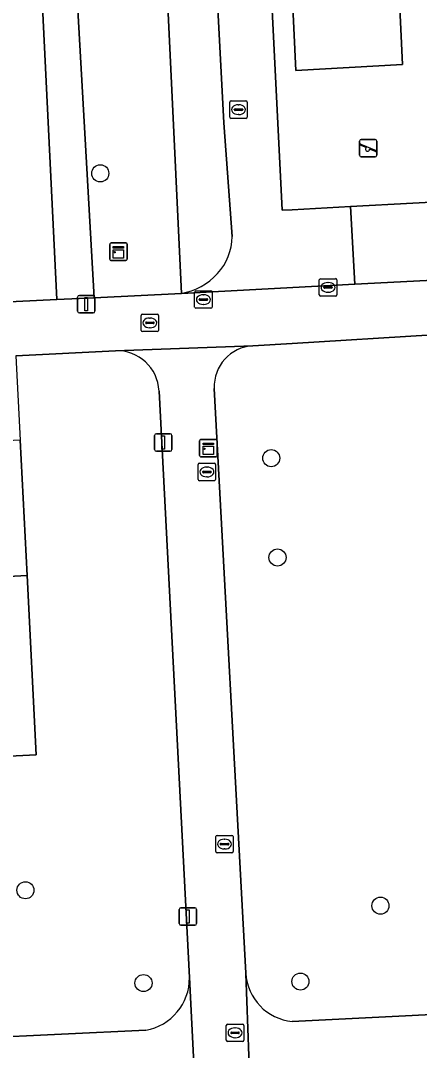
# Model space of a CAD drawing. Extents: x 161084 to 161928, y 385354 to 386522.
# Drawn here: x 161484.5 to 161507.3, y 385530.8 to 385589.7 of the extents above; entities that cross this region are included whole.
import ezdxf

# ---------------------------------------------------------------- set-up
doc = ezdxf.new("R2010")
doc.units = 0
for name, color, linetype in [('IMGEO_Boom', 7, 'Continuous'), ('IMGEO_Brandkraan', 7, 'Continuous'), ('IMGEO_Erf', 7, 'Continuous'), ('IMGEO_Groenvoorziening', 7, 'Continuous'), ('IMGEO_Hek', 7, 'Continuous'), ('IMGEO_Kast', 7, 'Continuous'), ('IMGEO_Kolk', 7, 'Continuous'), ('IMGEO_Lichtmast', 7, 'Continuous'), ('IMGEO_Pand', 7, 'Continuous'), ('IMGEO_Rioolput', 7, 'Continuous'), ('IMGEO_Speelvoorziening', 7, 'Continuous'), ('IMGEO_Voetpad_onverhard', 7, 'Continuous'), ('IMGEO_Voetpad_open', 7, 'Continuous')]:
    doc.layers.add(name, color=color, linetype=linetype)

msp = doc.modelspace()

# ---------------------------------------------------------------- linework, layer by layer
at = {"layer": 'IMGEO_Boom'}
for centre in [(161489.017, 385580.989), (161498.797, 385564.692), (161499.157, 385559.008), (161484.734, 385539.962), (161505.045, 385539.079), (161491.489, 385534.652), (161500.466, 385534.737)]:
    msp.add_circle(centre, 0.489, dxfattribs=at)
at = {"layer": 'IMGEO_Brandkraan'}
for p, q in [((161491.353, 385572.006), (161491.353, 385572.858)), ((161491.428, 385572.932), (161492.28, 385572.932)), ((161491.841, 385572.712), (161491.866, 385572.712)), ((161492.354, 385572.858), (161492.354, 385572.006)), ((161491.612, 385572.426), (161491.612, 385572.438)), ((161492.05, 385572.389), (161491.652, 385572.389)), ((161491.655, 385572.475), (161492.053, 385572.475)), ((161491.864, 385572.152), (161491.839, 385572.152)), ((161492.096, 385572.438), (161492.096, 385572.426)), ((161492.28, 385571.932), (161491.428, 385571.932))]:
    msp.add_line(p, q, dxfattribs=at)
for points in [[(161491.353, 385572.006), (161491.353, 385572.858)], [(161491.428, 385572.932), (161492.28, 385572.932)], [(161492.354, 385572.858), (161492.354, 385572.006)], [(161492.28, 385571.932), (161491.428, 385571.932)]]:
    msp.add_lwpolyline(points, dxfattribs=at)
for centre, radius, start, end in [((161491.43, 385572.856), 0.0765, 91.55205, 178.44795), ((161491.43, 385572.856), 0.0765, 91.55205, 178.44795), ((161492.278, 385572.856), 0.0765, 1.55205, 88.44795), ((161492.278, 385572.856), 0.0765, 1.55205, 88.44795), ((161491.652, 385572.435), 0.0403, 85.87752, 175.75265), ((161491.649, 385572.425), 0.0366, 178.93798, 274.71019), ((161492.053, 385572.432), 0.043, 264.86636, 352.45326), ((161492.057, 385572.437), 0.0386, 1.73085, 96.63898), ((161491.43, 385572.008), 0.0765, 181.55205, 268.44795), ((161491.43, 385572.008), 0.0765, 181.55205, 268.44795), ((161492.278, 385572.008), 0.0765, 271.55205, 358.44795), ((161492.278, 385572.008), 0.0765, 271.55205, 358.44795)]:
    msp.add_arc(centre, radius, start, end, dxfattribs=at)
for centre, major_axis, ratio, start_param, end_param in [((161491.84, 385572.432), (-0.387, 0.002), 0.722429, 4.712389, 7.853982), ((161491.865, 385572.432), (-0.39, 0.002), 0.717154, 1.570796, 4.712389)]:
    msp.add_ellipse(centre, major_axis=major_axis, ratio=ratio, start_param=start_param, end_param=end_param, dxfattribs=at)
at = {"layer": 'IMGEO_Erf'}
msp.add_lwpolyline([(161483.445, 385547.62), (161485.354, 385547.718), (161484.829, 385557.976), (161478.613, 385557.658)], dxfattribs=at)
at = {"layer": 'IMGEO_Groenvoorziening'}
for points in [[(161491.683, 385615.86), (161486.299, 385615.595), (161488.662, 385573.874), (161493.661, 385574.12)], [(161486.538, 385573.77), (161484.483, 385615.506), (161436.678, 385613.156), (161438.733, 385571.42)], [(161486.299, 385615.595), (161484.483, 385615.506), (161486.538, 385573.77), (161488.662, 385573.874)]]:
    msp.add_lwpolyline(points, close=True, dxfattribs=at)
for points in [[(161491.683, 385615.86), (161493.661, 385574.12)], [(161497.687, 385613.677), (161500, 385613.801), (161512.368, 385614.464), (161514.034, 385579.657), (161503.34, 385579.084), (161503.586, 385574.645), (161555.741, 385577.317)], [(161496.557, 385577.369), (161496.083, 385583.884), (161494.546, 385613.266)], [(161500, 385532.45), (161514.089, 385533.15), (161513.429, 385547.966), (161509.173, 385547.823), (161509.093, 385550.215), (161508.653, 385559.186), (161508.263, 385566.885), (161508.017, 385571.743), (161500, 385571.259), (161497.745, 385571.123)], [(161489.886, 385570.842), (161484.187, 385570.555), (161484.433, 385565.726), (161484.829, 385557.976), (161485.354, 385547.718), (161483.445, 385547.62), (161483.521, 385546.463), (161481.246, 385546.313), (161481.958, 385531.498), (161491.617, 385531.955)], [(161494.119, 385534.961), (161492.377, 385568.533)], [(161495.54, 385568.678), (161497.337, 385535.223)]]:
    msp.add_lwpolyline(points, dxfattribs=at)
for centre, radius, start, end in [((161493.369, 385577.397), 3.188, 317.75422, 359.50454), ((161493.014, 385577.755), 3.692, 280.09195, 317.34228), ((161497.865, 385568.798), 2.328, 92.95589, 182.95327), ((161489.954, 385568.417), 2.426, 2.74801, 91.59484), ((161491.099, 385534.93), 3.02, 279.87691, 0.57947), ((161500.287, 385535.391), 2.955, 183.25653, 264.42497)]:
    msp.add_arc(centre, radius, start, end, dxfattribs=at)
at = {"layer": 'IMGEO_Hek'}
msp.add_lwpolyline([(161484.829, 385557.976), (161485.354, 385547.718), (161483.445, 385547.62)], dxfattribs=at)
at = {"layer": 'IMGEO_Kast'}
for p, q in [((161489.558, 385576.082), (161489.558, 385576.923)), ((161489.558, 385576.923), (161489.558, 385576.082)), ((161489.633, 385577.007), (161490.474, 385577.007)), ((161490.474, 385577.007), (161489.633, 385577.007)), ((161490.558, 385576.932), (161490.558, 385576.091)), ((161490.558, 385576.091), (161490.558, 385576.932)), ((161490.483, 385576.007), (161489.642, 385576.007)), ((161489.642, 385576.007), (161490.483, 385576.007)), ((161494.699, 385564.84), (161494.699, 385565.681)), ((161494.699, 385565.681), (161494.699, 385564.84)), ((161494.774, 385565.765), (161495.615, 385565.765)), ((161495.615, 385565.765), (161494.774, 385565.765)), ((161495.699, 385565.69), (161495.699, 385564.849)), ((161495.699, 385564.849), (161495.699, 385565.69)), ((161495.624, 385564.765), (161494.783, 385564.765)), ((161494.783, 385564.765), (161495.624, 385564.765))]:
    msp.add_line(p, q, dxfattribs=at)
for points in [[(161489.753, 385576.797), (161490.353, 385576.797), (161490.353, 385576.712), (161489.753, 385576.712), (161489.753, 385576.797)], [(161489.753, 385576.622), (161490.353, 385576.622), (161490.353, 385576.133), (161489.753, 385576.133), (161489.753, 385576.622)], [(161494.894, 385565.555), (161495.494, 385565.555), (161495.494, 385565.47), (161494.894, 385565.47), (161494.894, 385565.555)], [(161494.894, 385565.38), (161495.494, 385565.38), (161495.494, 385564.891), (161494.894, 385564.891), (161494.894, 385565.38)]]:
    msp.add_lwpolyline(points, dxfattribs=at)
for centre in [(161489.837, 385576.471), (161494.978, 385565.229)]:
    msp.add_circle(centre, 0.0377, dxfattribs=at)
for centre, start, end in [((161489.636, 385576.929), 92.4484, 184.28452), ((161489.636, 385576.929), 92.4484, 184.28452), ((161490.48, 385576.929), 2.4484, 94.28452), ((161490.48, 385576.929), 2.4484, 94.28452), ((161489.636, 385576.085), 182.4484, 274.28452), ((161489.636, 385576.085), 182.4484, 274.28452), ((161490.48, 385576.085), 272.4484, 4.28452), ((161490.48, 385576.085), 272.4484, 4.28452), ((161494.777, 385565.687), 92.4484, 184.28452), ((161494.777, 385565.687), 92.4484, 184.28452), ((161495.621, 385565.687), 2.4484, 94.28452), ((161495.621, 385565.687), 2.4484, 94.28452), ((161494.777, 385564.843), 182.4484, 274.28452), ((161494.777, 385564.843), 182.4484, 274.28452), ((161495.621, 385564.843), 272.4484, 4.28452), ((161495.621, 385564.843), 272.4484, 4.28452)]:
    msp.add_arc(centre, 0.0779, start, end, dxfattribs=at)
at = {"layer": 'IMGEO_Kolk'}
for p, q in [((161496.425, 385584.212), (161496.425, 385585.064)), ((161496.5, 385585.138), (161497.352, 385585.138)), ((161497.426, 385585.064), (161497.426, 385584.212)), ((161496.684, 385584.632), (161496.684, 385584.644)), ((161497.122, 385584.595), (161496.724, 385584.595)), ((161496.727, 385584.681), (161497.125, 385584.681)), ((161496.913, 385584.918), (161496.938, 385584.918)), ((161497.168, 385584.644), (161497.168, 385584.632)), ((161497.352, 385584.138), (161496.5, 385584.138)), ((161496.936, 385584.358), (161496.911, 385584.358)), ((161501.547, 385574.037), (161501.547, 385574.889)), ((161501.622, 385574.963), (161502.474, 385574.963)), ((161501.806, 385574.457), (161501.806, 385574.469)), ((161502.244, 385574.42), (161501.846, 385574.42)), ((161501.849, 385574.506), (161502.247, 385574.506)), ((161502.035, 385574.743), (161502.06, 385574.743)), ((161502.29, 385574.469), (161502.29, 385574.457)), ((161502.548, 385574.889), (161502.548, 385574.037)), ((161502.474, 385573.963), (161501.622, 385573.963)), ((161502.058, 385574.183), (161502.033, 385574.183)), ((161494.69, 385564.402), (161495.542, 385564.402)), ((161494.615, 385563.476), (161494.615, 385564.328)), ((161494.874, 385563.896), (161494.874, 385563.908)), ((161495.312, 385563.859), (161494.914, 385563.859)), ((161494.917, 385563.945), (161495.315, 385563.945)), ((161495.103, 385564.182), (161495.128, 385564.182)), ((161495.358, 385563.908), (161495.358, 385563.896)), ((161495.616, 385564.328), (161495.616, 385563.476)), ((161495.542, 385563.402), (161494.69, 385563.402)), ((161495.126, 385563.622), (161495.101, 385563.622)), ((161495.623, 385542.178), (161495.623, 385543.03)), ((161495.698, 385543.104), (161496.55, 385543.104)), ((161495.882, 385542.598), (161495.882, 385542.61)), ((161495.925, 385542.647), (161496.323, 385542.647)), ((161496.111, 385542.884), (161496.136, 385542.884)), ((161496.366, 385542.61), (161496.366, 385542.598)), ((161496.624, 385543.03), (161496.624, 385542.178)), ((161496.55, 385542.104), (161495.698, 385542.104)), ((161496.32, 385542.561), (161495.922, 385542.561)), ((161496.134, 385542.324), (161496.109, 385542.324))]:
    msp.add_line(p, q, dxfattribs=at)
for points in [[(161496.425, 385584.212), (161496.425, 385585.064)], [(161496.5, 385585.138), (161497.352, 385585.138)], [(161497.426, 385585.064), (161497.426, 385584.212)], [(161497.352, 385584.138), (161496.5, 385584.138)], [(161501.547, 385574.037), (161501.547, 385574.889)], [(161501.622, 385574.963), (161502.474, 385574.963)], [(161502.548, 385574.889), (161502.548, 385574.037)], [(161502.474, 385573.963), (161501.622, 385573.963)], [(161494.69, 385564.402), (161495.542, 385564.402)], [(161494.615, 385563.476), (161494.615, 385564.328)], [(161495.616, 385564.328), (161495.616, 385563.476)], [(161495.542, 385563.402), (161494.69, 385563.402)], [(161495.623, 385542.178), (161495.623, 385543.03)], [(161495.698, 385543.104), (161496.55, 385543.104)], [(161496.624, 385543.03), (161496.624, 385542.178)], [(161496.55, 385542.104), (161495.698, 385542.104)]]:
    msp.add_lwpolyline(points, dxfattribs=at)
for centre, radius, start, end in [((161496.502, 385585.062), 0.0765, 91.55205, 178.44795), ((161496.502, 385585.062), 0.0765, 91.55205, 178.44795), ((161497.35, 385585.062), 0.0765, 1.55205, 88.44795), ((161497.35, 385585.062), 0.0765, 1.55205, 88.44795), ((161496.724, 385584.641), 0.0403, 85.87752, 175.75265), ((161496.721, 385584.631), 0.0366, 178.93798, 274.71019), ((161497.125, 385584.638), 0.043, 264.86636, 352.45326), ((161497.129, 385584.643), 0.0386, 1.73085, 96.63898), ((161496.502, 385584.214), 0.0765, 181.55205, 268.44795), ((161496.502, 385584.214), 0.0765, 181.55205, 268.44795), ((161497.35, 385584.214), 0.0765, 271.55205, 358.44795), ((161497.35, 385584.214), 0.0765, 271.55205, 358.44795), ((161501.624, 385574.887), 0.0765, 91.55205, 178.44795), ((161501.624, 385574.887), 0.0765, 91.55205, 178.44795), ((161501.846, 385574.466), 0.0403, 85.87752, 175.75265), ((161501.843, 385574.456), 0.0366, 178.93798, 274.71019), ((161502.247, 385574.463), 0.043, 264.86636, 352.45326), ((161502.251, 385574.468), 0.0386, 1.73085, 96.63898), ((161502.472, 385574.887), 0.0765, 1.55205, 88.44795), ((161502.472, 385574.887), 0.0765, 1.55205, 88.44795), ((161501.624, 385574.039), 0.0765, 181.55205, 268.44795), ((161501.624, 385574.039), 0.0765, 181.55205, 268.44795), ((161502.472, 385574.039), 0.0765, 271.55205, 358.44795), ((161502.472, 385574.039), 0.0765, 271.55205, 358.44795), ((161494.692, 385564.326), 0.0765, 91.55205, 178.44795), ((161494.692, 385564.326), 0.0765, 91.55205, 178.44795), ((161495.54, 385564.326), 0.0765, 1.55205, 88.44795), ((161495.54, 385564.326), 0.0765, 1.55205, 88.44795), ((161494.914, 385563.905), 0.0403, 85.87752, 175.75265), ((161494.911, 385563.895), 0.0366, 178.93798, 274.71019), ((161495.315, 385563.902), 0.043, 264.86636, 352.45326), ((161495.319, 385563.907), 0.0386, 1.73085, 96.63898), ((161494.692, 385563.478), 0.0765, 181.55205, 268.44795), ((161494.692, 385563.478), 0.0765, 181.55205, 268.44795), ((161495.54, 385563.478), 0.0765, 271.55205, 358.44795), ((161495.54, 385563.478), 0.0765, 271.55205, 358.44795), ((161495.7, 385543.028), 0.0765, 91.55205, 178.44795), ((161495.7, 385543.028), 0.0765, 91.55205, 178.44795), ((161495.922, 385542.607), 0.0403, 85.87752, 175.75265), ((161495.919, 385542.597), 0.0366, 178.93798, 274.71019), ((161496.323, 385542.604), 0.043, 264.86636, 352.45326), ((161496.327, 385542.609), 0.0386, 1.73085, 96.63898), ((161496.548, 385543.028), 0.0765, 1.55205, 88.44795), ((161496.548, 385543.028), 0.0765, 1.55205, 88.44795), ((161495.7, 385542.18), 0.0765, 181.55205, 268.44795), ((161495.7, 385542.18), 0.0765, 181.55205, 268.44795), ((161496.548, 385542.18), 0.0765, 271.55205, 358.44795), ((161496.548, 385542.18), 0.0765, 271.55205, 358.44795)]:
    msp.add_arc(centre, radius, start, end, dxfattribs=at)
for centre, major_axis, ratio, start_param, end_param in [((161496.912, 385584.638), (-0.387, 0.002), 0.722429, 4.712389, 7.853982), ((161496.937, 385584.638), (-0.39, 0.002), 0.717154, 1.570796, 4.712389), ((161502.034, 385574.463), (-0.387, 0.002), 0.722429, 4.712389, 7.853982), ((161502.059, 385574.463), (-0.39, 0.002), 0.717154, 1.570796, 4.712389), ((161495.102, 385563.902), (-0.387, 0.002), 0.722429, 4.712389, 7.853982), ((161495.127, 385563.902), (-0.39, 0.002), 0.717154, 1.570796, 4.712389), ((161496.11, 385542.604), (-0.387, 0.002), 0.722429, 4.712389, 7.853982), ((161496.135, 385542.604), (-0.39, 0.002), 0.717154, 1.570796, 4.712389)]:
    msp.add_ellipse(centre, major_axis=major_axis, ratio=ratio, start_param=start_param, end_param=end_param, dxfattribs=at)
at = {"layer": 'IMGEO_Lichtmast'}
for p, q in [((161487.72, 385573.101), (161487.72, 385573.901)), ((161487.72, 385573.901), (161487.72, 385573.101)), ((161487.82, 385574.001), (161488.61, 385574.001)), ((161488.61, 385574.001), (161487.82, 385574.001)), ((161488.71, 385573.901), (161488.71, 385573.101)), ((161488.71, 385573.101), (161488.71, 385573.901)), ((161488.61, 385573.001), (161487.82, 385573.001)), ((161487.82, 385573.001), (161488.61, 385573.001)), ((161492.126, 385565.185), (161492.126, 385565.985)), ((161492.126, 385565.985), (161492.126, 385565.185)), ((161492.226, 385566.085), (161493.016, 385566.085)), ((161493.016, 385566.085), (161492.226, 385566.085)), ((161493.116, 385565.985), (161493.116, 385565.185)), ((161493.116, 385565.185), (161493.116, 385565.985)), ((161493.016, 385565.085), (161492.226, 385565.085)), ((161492.226, 385565.085), (161493.016, 385565.085)), ((161493.533, 385538.061), (161493.533, 385538.861)), ((161493.533, 385538.861), (161493.533, 385538.061)), ((161493.633, 385538.961), (161494.423, 385538.961)), ((161494.423, 385538.961), (161493.633, 385538.961)), ((161494.523, 385538.861), (161494.523, 385538.061)), ((161494.523, 385538.061), (161494.523, 385538.861)), ((161494.423, 385537.961), (161493.633, 385537.961)), ((161493.633, 385537.961), (161494.423, 385537.961))]:
    msp.add_line(p, q, dxfattribs=at)
for points in [[(161488.14, 385573.876), (161488.29, 385573.876), (161488.29, 385573.126), (161488.14, 385573.126), (161488.14, 385573.876)], [(161492.546, 385565.96), (161492.696, 385565.96), (161492.696, 385565.21), (161492.546, 385565.21), (161492.546, 385565.96)], [(161493.953, 385538.836), (161494.103, 385538.836), (161494.103, 385538.086), (161493.953, 385538.086), (161493.953, 385538.836)]]:
    msp.add_lwpolyline(points, dxfattribs=at)
for centre, start, end in [((161487.82, 385573.901), 90, 180), ((161487.82, 385573.901), 90, 180), ((161488.61, 385573.901), 0, 90), ((161488.61, 385573.901), 360, 90), ((161487.82, 385573.101), 180, 270), ((161487.82, 385573.101), 180, 270), ((161488.61, 385573.101), 270, 0), ((161488.61, 385573.101), 270, 0), ((161492.226, 385565.985), 90, 180), ((161492.226, 385565.985), 90, 180), ((161493.016, 385565.985), 0, 90), ((161493.016, 385565.985), 360, 90), ((161492.226, 385565.185), 180, 270), ((161492.226, 385565.185), 180, 270), ((161493.016, 385565.185), 270, 0), ((161493.016, 385565.185), 270, 0), ((161493.633, 385538.861), 90, 180), ((161493.633, 385538.861), 90, 180), ((161494.423, 385538.861), 0, 90), ((161494.423, 385538.861), 360, 90), ((161493.633, 385538.061), 180, 270), ((161493.633, 385538.061), 180, 270), ((161494.423, 385538.061), 270, 0), ((161494.423, 385538.061), 270, 0)]:
    msp.add_arc(centre, 0.1, start, end, dxfattribs=at)
at = {"layer": 'IMGEO_Pand'}
msp.add_lwpolyline([(161478.613, 385557.658), (161484.829, 385557.976), (161484.433, 385565.726), (161478.218, 385565.409)], close=True, dxfattribs=at)
at = {"layer": 'IMGEO_Rioolput'}
for p, q in [((161494.416, 385573.34), (161494.416, 385574.192)), ((161494.491, 385574.266), (161495.343, 385574.266)), ((161494.718, 385573.809), (161495.116, 385573.809)), ((161494.904, 385574.046), (161494.929, 385574.046)), ((161495.417, 385574.192), (161495.417, 385573.34)), ((161495.343, 385573.266), (161494.491, 385573.266)), ((161494.675, 385573.76), (161494.675, 385573.772)), ((161495.113, 385573.723), (161494.715, 385573.723)), ((161494.927, 385573.486), (161494.902, 385573.486)), ((161495.159, 385573.772), (161495.159, 385573.76)), ((161496.226, 385531.38), (161496.226, 385532.232)), ((161496.301, 385532.306), (161497.153, 385532.306)), ((161496.714, 385532.086), (161496.739, 385532.086)), ((161497.227, 385532.232), (161497.227, 385531.38)), ((161496.485, 385531.8), (161496.485, 385531.812)), ((161496.923, 385531.763), (161496.525, 385531.763)), ((161496.528, 385531.849), (161496.926, 385531.849)), ((161496.737, 385531.526), (161496.712, 385531.526)), ((161496.969, 385531.812), (161496.969, 385531.8)), ((161497.153, 385531.306), (161496.301, 385531.306))]:
    msp.add_line(p, q, dxfattribs=at)
for points in [[(161494.416, 385573.34), (161494.416, 385574.192)], [(161494.491, 385574.266), (161495.343, 385574.266)], [(161495.417, 385574.192), (161495.417, 385573.34)], [(161495.343, 385573.266), (161494.491, 385573.266)], [(161496.226, 385531.38), (161496.226, 385532.232)], [(161496.301, 385532.306), (161497.153, 385532.306)], [(161497.227, 385532.232), (161497.227, 385531.38)], [(161497.153, 385531.306), (161496.301, 385531.306)]]:
    msp.add_lwpolyline(points, dxfattribs=at)
for centre, radius, start, end in [((161494.493, 385574.19), 0.0765, 91.55205, 178.44795), ((161494.493, 385574.19), 0.0765, 91.55205, 178.44795), ((161494.715, 385573.769), 0.0403, 85.87752, 175.75265), ((161495.12, 385573.771), 0.0386, 1.73085, 96.63898), ((161495.341, 385574.19), 0.0765, 1.55205, 88.44795), ((161495.341, 385574.19), 0.0765, 1.55205, 88.44795), ((161494.493, 385573.342), 0.0765, 181.55205, 268.44795), ((161494.493, 385573.342), 0.0765, 181.55205, 268.44795), ((161494.712, 385573.759), 0.0366, 178.93798, 274.71019), ((161495.116, 385573.766), 0.043, 264.86636, 352.45326), ((161495.341, 385573.342), 0.0765, 271.55205, 358.44795), ((161495.341, 385573.342), 0.0765, 271.55205, 358.44795), ((161496.303, 385532.23), 0.0765, 91.55205, 178.44795), ((161496.303, 385532.23), 0.0765, 91.55205, 178.44795), ((161497.151, 385532.23), 0.0765, 1.55205, 88.44795), ((161497.151, 385532.23), 0.0765, 1.55205, 88.44795), ((161496.303, 385531.382), 0.0765, 181.55205, 268.44795), ((161496.303, 385531.382), 0.0765, 181.55205, 268.44795), ((161496.525, 385531.809), 0.0403, 85.87752, 175.75265), ((161496.522, 385531.799), 0.0366, 178.93798, 274.71019), ((161496.926, 385531.806), 0.043, 264.86636, 352.45326), ((161496.93, 385531.811), 0.0386, 1.73085, 96.63898), ((161497.151, 385531.382), 0.0765, 271.55205, 358.44795), ((161497.151, 385531.382), 0.0765, 271.55205, 358.44795)]:
    msp.add_arc(centre, radius, start, end, dxfattribs=at)
for centre, major_axis, ratio, start_param, end_param in [((161494.903, 385573.766), (-0.387, 0.002), 0.722429, 4.712389, 7.853982), ((161494.928, 385573.766), (-0.39, 0.002), 0.717154, 1.570796, 4.712389), ((161496.713, 385531.806), (-0.387, 0.002), 0.722429, 4.712389, 7.853982), ((161496.738, 385531.806), (-0.39, 0.002), 0.717154, 1.570796, 4.712389)]:
    msp.add_ellipse(centre, major_axis=major_axis, ratio=ratio, start_param=start_param, end_param=end_param, dxfattribs=at)
at = {"layer": 'IMGEO_Speelvoorziening'}
for p, q in [((161503.846, 385582.034), (161503.846, 385582.834)), ((161503.846, 385582.834), (161503.846, 385582.034)), ((161503.915, 385582.659), (161504.791, 385582.306)), ((161503.946, 385582.934), (161504.736, 385582.934)), ((161504.736, 385582.934), (161503.946, 385582.934)), ((161504.836, 385582.834), (161504.836, 385582.034)), ((161504.836, 385582.034), (161504.836, 385582.834)), ((161504.229, 385582.462), (161503.89, 385582.599)), ((161504.767, 385582.246), (161504.427, 385582.383)), ((161504.736, 385581.934), (161503.946, 385581.934)), ((161503.946, 385581.934), (161504.736, 385581.934))]:
    msp.add_line(p, q, dxfattribs=at)
for centre, radius, start, end in [((161503.946, 385582.834), 0.1, 90, 180), ((161503.946, 385582.834), 0.1, 90, 180), ((161503.903, 385582.629), 0.0327, 68.07798, 248.07798), ((161504.736, 385582.834), 0.1, 0, 90), ((161504.736, 385582.834), 0.1, 360, 90), ((161504.308, 385582.372), 0.12, 130.99278, 5.16318), ((161504.779, 385582.276), 0.0327, 248.07798, 68.07798), ((161503.946, 385582.034), 0.1, 180, 270), ((161503.946, 385582.034), 0.1, 180, 270), ((161504.736, 385582.034), 0.1, 270, 0), ((161504.736, 385582.034), 0.1, 270, 0)]:
    msp.add_arc(centre, radius, start, end, dxfattribs=at)
at = {"layer": 'IMGEO_Voetpad_onverhard'}
msp.add_lwpolyline([(161499.859, 385594.159), (161500.213, 385586.885), (161506.316, 385587.227), (161505.964, 385594.504)], close=True, dxfattribs=at)
at = {"layer": 'IMGEO_Voetpad_open'}
for points in [[(161512.368, 385614.464), (161500, 385613.801), (161497.687, 385613.677), (161499.417, 385578.874), (161500, 385578.905), (161503.34, 385579.084), (161514.034, 385579.657)], [(161499.859, 385594.159), (161505.964, 385594.504), (161506.316, 385587.227), (161500.213, 385586.885)]]:
    msp.add_lwpolyline(points, close=True, dxfattribs=at)
for points in [[(161493.661, 385574.12), (161503.586, 385574.645), (161503.34, 385579.084), (161500, 385578.905), (161499.417, 385578.874), (161497.687, 385613.677)], [(161494.546, 385613.266), (161496.083, 385583.884), (161496.557, 385577.369)], [(161484.187, 385570.555), (161489.886, 385570.842), (161497.745, 385571.123), (161500, 385571.259), (161508.017, 385571.743), (161550.629, 385573.818), (161556.238, 385573.923), (161555.741, 385577.317), (161503.586, 385574.645), (161493.661, 385574.12), (161488.662, 385573.874), (161486.538, 385573.77), (161438.733, 385571.42), (161436.442, 385571.307)], [(161497.745, 385571.123), (161489.886, 385570.842)], [(161492.377, 385568.533), (161494.119, 385534.961), (161494.52, 385527.023), (161494.517, 385526.983), (161495.914, 385500), (161498.014, 385459.443)], [(161497.649, 385527.286), (161497.637, 385527.368), (161497.335, 385535.189), (161497.337, 385535.223), (161495.54, 385568.678)], [(161491.617, 385531.955), (161481.958, 385531.498), (161481.246, 385546.313), (161483.521, 385546.463), (161483.445, 385547.62), (161479.25, 385547.396), (161475.054, 385547.172), (161471.395, 385547.007), (161467.21, 385546.758), (161463.024, 385546.509), (161463.088, 385545.491), (161474.088, 385546.03), (161478.162, 385546.23)], [(161494.517, 385526.983), (161494.52, 385527.023), (161494.119, 385534.961)], [(161497.337, 385535.223), (161497.335, 385535.189), (161497.637, 385527.368), (161497.649, 385527.286)], [(161514.089, 385533.15), (161500, 385532.45)]]:
    msp.add_lwpolyline(points, dxfattribs=at)
for centre, radius, start, end in [((161493.369, 385577.397), 3.188, 317.75422, 359.50454), ((161493.014, 385577.755), 3.692, 280.09195, 317.34228), ((161497.865, 385568.798), 2.328, 92.95589, 182.95327), ((161489.954, 385568.417), 2.426, 2.74801, 91.59484), ((161491.099, 385534.93), 3.02, 279.87691, 0.57947), ((161500.287, 385535.391), 2.955, 183.25653, 264.42497)]:
    msp.add_arc(centre, radius, start, end, dxfattribs=at)

doc.saveas('drawing.dxf')
